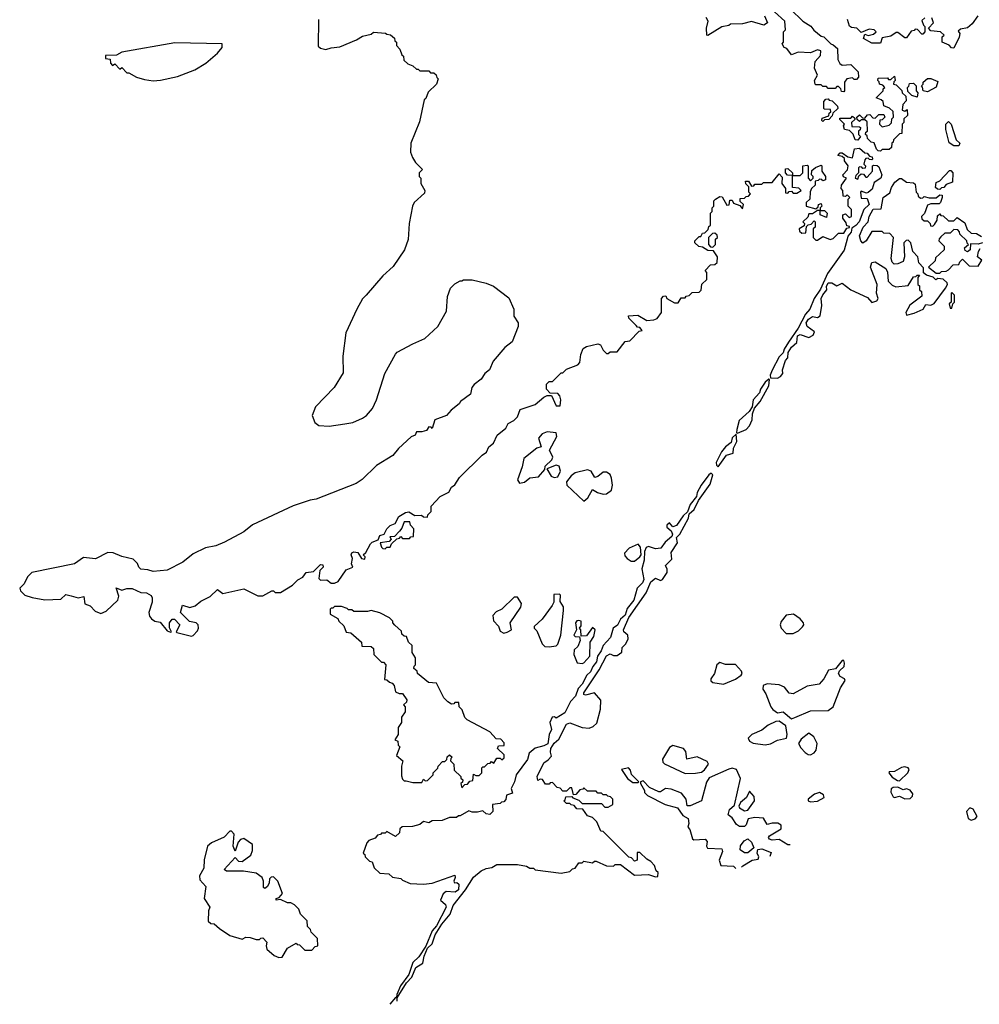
# Model space of a CAD drawing. Extents: x 2293139 to 2515392, y 824115 to 1006937.
# Tile 347 of 417: x 2466130 to 2471632, y 824219 to 829864. Entities that reach past the tile are written whole.
import ezdxf

# ---------------------------------------------------------------- set-up
doc = ezdxf.new("R2010")
doc.units = 0

msp = doc.modelspace()

# ---------------------------------------------------------------- linework, layer by layer
at = {"layer": '0CON10XD'}
for points in [[(2470550, 829925), (2470620, 829855), (2470666.4, 829826.4), (2470683.6, 829803.6), (2470725, 829770), (2470740, 829765), (2470780, 829725), (2470795, 829720), (2470818.3, 829698.3), (2470820, 829635), (2470831.7, 829611.7), (2470845, 829602.5), (2470895, 829607.5), (2470937.5, 829565), (2470940, 829535), (2470928.3, 829521.7), (2470915, 829520), (2470905, 829530), (2470872.5, 829525), (2470860, 829505), (2470860, 829455), (2470855, 829450), (2470841.7, 829451.7), (2470838.3, 829468.3), (2470825, 829480), (2470815, 829480), (2470805, 829470), (2470765, 829470), (2470755, 829480), (2470735, 829480), (2470725, 829490), (2470695, 829490), (2470690, 829495), (2470686.7, 829515), (2470703.8, 829545), (2470688, 829585), (2470691.2, 829625), (2470720.7, 829659.3), (2470722.5, 829685), (2470705, 829691.2), (2470665, 829673.5), (2470593.3, 829676.7), (2470555, 829662.5), (2470528.3, 829698.3), (2470513.6, 829703.6), (2470502.5, 829725), (2470510, 829735), (2470510, 829795), (2470520, 829805), (2470516.7, 829855), (2470458.6, 829908.6)], [(2467842.5, 829865), (2467841.7, 829711.7), (2467855, 829700), (2467885, 829692.5), (2467915, 829702.5), (2467965, 829707.5), (2468061.7, 829748.3), (2468095, 829770), (2468145, 829780), (2468158.3, 829791.7), (2468227, 829787), (2468235, 829780), (2468257, 829777), (2468278.3, 829758.3), (2468281.7, 829741.7), (2468290, 829735), (2468290, 829715), (2468310, 829695), (2468321.7, 829661.7), (2468330, 829655), (2468331.7, 829631.7), (2468355, 829610), (2468385, 829600), (2468405, 829580), (2468415, 829580), (2468425, 829570), (2468475, 829570), (2468485, 829560), (2468505, 829560), (2468518.3, 829548.3), (2468521.7, 829531.7), (2468530, 829525), (2468520, 829495), (2468471.7, 829448.3), (2468458.3, 829411.7), (2468450, 829405), (2468421.7, 829278.3), (2468372.5, 829155), (2468370, 829105), (2468383, 829073), (2468400, 829045), (2468440, 829005), (2468420, 828985), (2468420, 828965), (2468430, 828955), (2468430, 828925), (2468452.5, 828885), (2468451.7, 828868.3), (2468392.5, 828815), (2468382.5, 828795), (2468362.5, 828695), (2468356.4, 828603.6), (2468336.1, 828543.9), (2468271.7, 828448.3), (2468212.5, 828395), (2468116, 828284), (2468096.4, 828263.6), (2468063.3, 828205), (2468000.7, 828069.3), (2467983.3, 827935), (2467985, 827840), (2467932.5, 827755), (2467826.4, 827643.6), (2467807.5, 827595), (2467822.5, 827555), (2467845, 827537.5), (2467905, 827533.8), (2467993.6, 827546.4), (2468040, 827555), (2468095, 827580), (2468117.5, 827595), (2468153.3, 827635), (2468176.2, 827685), (2468224.1, 827835.9), (2468283.9, 827946.1), (2468295, 827957.5), (2468383.9, 828006.1), (2468453.6, 828036.4), (2468527.5, 828105), (2468576.4, 828193.6), (2468583.6, 828276.4), (2468600, 828325), (2468625, 828350), (2468655, 828367.5), (2468665, 828367.5), (2468675, 828372.5), (2468725, 828372.5), (2468805, 828353.3), (2468846.1, 828336.1), (2468935, 828270), (2468962.5, 828205), (2468963.6, 828163.6), (2468987.5, 828125), (2468987.5, 828105), (2468953.6, 828016.4), (2468912.5, 827985), (2468844.2, 827905.8), (2468823.6, 827856.4), (2468797.5, 827835), (2468776.4, 827803.6), (2468735, 827772.5), (2468723.3, 827755), (2468715, 827717.5), (2468657.5, 827675), (2468649.3, 827660.7), (2468604.1, 827625.9), (2468577.5, 827595), (2468510.7, 827569.3), (2468495, 827520), (2468488.3, 827528.3), (2468475, 827530), (2468461.7, 827508.3), (2468435, 827500), (2468405, 827500), (2468398.3, 827481.7), (2468375, 827472.5), (2468302.5, 827405), (2468270, 827365), (2468175, 827307.5), (2468093, 827227), (2468060, 827205), (2467830, 827115), (2467795, 827110), (2467697.5, 827077.5)], [(2470400, 829885), (2470417.5, 829845), (2470397, 829833), (2470325, 829852.5), (2470275, 829840), (2470205, 829837.5), (2470195, 829830), (2470155, 829823.3), (2470075, 829772.5), (2470070, 829775), (2470067.5, 829815), (2470076.7, 829855), (2470066.4, 829876.4)], [(2471320, 829875), (2471301.7, 829858.3), (2471311.7, 829831.7), (2471320, 829825), (2471320, 829795), (2471308.3, 829781.7), (2471301.7, 829781.7), (2471278.3, 829808.3), (2471265, 829810), (2471258.3, 829801.7), (2471241.7, 829798.3), (2471215, 829760), (2471205, 829760), (2471165, 829790), (2471155, 829790), (2471125, 829770), (2471075, 829760), (2471065, 829730), (2471015, 829730), (2470967.5, 829755), (2470975, 829780), (2470995, 829773.3), (2471025, 829780), (2471040, 829795), (2471030, 829805), (2471000.7, 829809.3), (2470955, 829790), (2470930, 829815), (2470898.3, 829818.3), (2470887.5, 829827.5), (2470876.7, 829865)], [(2471624, 829885), (2471590.8, 829839.2), (2471565, 829817.5), (2471525, 829810), (2471511.7, 829798.3), (2471520, 829785), (2471517, 829763), (2471485, 829700), (2471471.7, 829701.7), (2471458.3, 829718.3), (2471420, 829735), (2471420, 829765), (2471430, 829775), (2471410, 829795), (2471355, 829800), (2471340, 829815), (2471370, 829845), (2471360, 829875)], [(2466895, 829514), (2466936.4, 829516.4), (2467035, 829538), (2467135, 829576.2), (2467197.5, 829615), (2467265, 829672.5), (2467290, 829705), (2467290, 829725), (2467019.3, 829730.7), (2466715, 829677.5), (2466685, 829660), (2466621.7, 829658.3), (2466621.7, 829641.7), (2466648.3, 829638.3), (2466650, 829615), (2466661.7, 829601.7), (2466675, 829610), (2466705, 829580), (2466715, 829590), (2466745, 829560), (2466755, 829560), (2466800, 829535), (2466845, 829520), (2466895, 829514)], [(2471065, 829110), (2471051.7, 829111.7), (2471041.7, 829121.7), (2471028.3, 829158.3), (2471011.7, 829161.7), (2470991.7, 829181.7), (2470988.3, 829198.3), (2470980, 829205), (2470981.7, 829218.3), (2470990, 829225), (2470988.3, 829278.3), (2470975, 829290), (2470955, 829290), (2470945, 829280), (2470931.7, 829291.7), (2470930, 829305), (2470945, 829317.5), (2470961.7, 829301.7), (2470975, 829300), (2470991.7, 829318.3), (2471005, 829320), (2471021.7, 829301.7), (2471035, 829300), (2471055, 829320), (2471085, 829320), (2471090, 829305), (2471075, 829290), (2471061.7, 829288.3), (2471060, 829265), (2471075, 829250), (2471115, 829260), (2471128.3, 829271.7), (2471130, 829295), (2471140, 829305), (2471138.3, 829338.3), (2471117, 829357), (2471085, 829370), (2471080, 829395), (2471070, 829405), (2471040, 829415), (2471080, 829455), (2471081.7, 829468.3), (2471090, 829475), (2471078.3, 829488.3), (2471060, 829495), (2471058.3, 829508.3), (2471050, 829515), (2471051.7, 829528.3), (2471105, 829530), (2471111.7, 829521.7), (2471125, 829520), (2471145, 829540), (2471150, 829515), (2471141.7, 829508.3), (2471140, 829495), (2471155, 829490), (2471178.3, 829468.3), (2471188.3, 829458.3), (2471190, 829445), (2471210, 829425), (2471211.7, 829398.3), (2471193, 829377), (2471190, 829345), (2471205, 829340), (2471218.3, 829348.3), (2471220, 829315), (2471200, 829295), (2471200, 829275), (2471190, 829265), (2471188.3, 829211.7), (2471175, 829210), (2471140, 829175), (2471138.3, 829161.7), (2471130, 829155), (2471128.3, 829131.7), (2471115, 829120), (2471075, 829120), (2471065, 829110)], [(2471335, 829450), (2471310, 829455), (2471307, 829477), (2471300, 829485), (2471310, 829495), (2471310, 829505), (2471335, 829527.5), (2471355, 829527.5), (2471395, 829510), (2471385, 829476.7), (2471335, 829450)], [(2471275, 829420), (2471245, 829430), (2471221.7, 829451.7), (2471220, 829475), (2471228.3, 829481.7), (2471231.7, 829498.3), (2471255, 829500), (2471270, 829485), (2471270, 829455), (2471280, 829445), (2471275, 829420)], [(2470735, 829280), (2470730, 829285), (2470731.7, 829298.3), (2470768.3, 829311.7), (2470771.7, 829328.3), (2470780, 829335), (2470778.3, 829348.3), (2470745, 829350), (2470740, 829355), (2470740, 829395), (2470751.7, 829408.3), (2470765, 829410), (2470771.7, 829401.7), (2470788.3, 829398.3), (2470818.3, 829368.3), (2470820, 829355), (2470791.7, 829328.3), (2470788.3, 829311.7), (2470768.3, 829291.7), (2470745, 829290), (2470735, 829280)], [(2470935, 829172.5), (2470920, 829175), (2470908.3, 829208.3), (2470888.3, 829228.3), (2470860, 829235), (2470852.5, 829255), (2470860, 829265), (2470831.7, 829291.7), (2470831.7, 829298.3), (2470895, 829300), (2470905, 829310), (2470918.3, 829298.3), (2470918.3, 829291.7), (2470900, 829275), (2470901.7, 829251.7), (2470945, 829250), (2470950, 829245), (2470948.3, 829231.7), (2470940, 829225), (2470940, 829205), (2470950, 829195), (2470935, 829172.5)], [(2471515, 829140), (2471485, 829140), (2471458.3, 829158.3), (2471440, 829235), (2471440, 829265), (2471455, 829280), (2471470, 829265), (2471500, 829175), (2471520, 829155), (2471515, 829140)], [(2467125, 826332.5), (2467149.6, 826360.4), (2467156, 826375), (2467153.8, 826395), (2467142.5, 826405), (2467104.2, 826414.2), (2467052.5, 826465), (2467063.8, 826506.2), (2467105, 826494.2), (2467136.9, 826503.1), (2467169.3, 826530.7), (2467223, 826557), (2467265, 826597.5), (2467295, 826573.3), (2467415, 826600), (2467495, 826560), (2467525, 826560), (2467575, 826590), (2467585, 826590), (2467595, 826580), (2467625, 826580), (2467695, 826622.5), (2467725, 826652.5), (2467753, 826667), (2467772.5, 826695), (2467815, 826700), (2467855, 826740), (2467868.3, 826738.3), (2467870, 826725), (2467850, 826705), (2467845, 826660), (2467855, 826650), (2467891.7, 826651.7), (2467915, 826632.5), (2467935, 826632.5), (2467956.4, 826643.6), (2468001.2, 826708.8), (2468040, 826725), (2468032.5, 826745), (2468037.5, 826775), (2468030, 826795), (2468035, 826807.5), (2468045, 826813.3), (2468068.8, 826808.8), (2468090, 826775), (2468108.3, 826771.7), (2468110, 826785), (2468100, 826795), (2468115, 826810), (2468141.2, 826858.8), (2468151.2, 826868.8), (2468185, 826882.5), (2468194, 826906), (2468220, 826915), (2468234.5, 826945.5), (2468255, 826964.3), (2468283.3, 826975), (2468304.5, 827015.5), (2468341.5, 827038.5), (2468362, 827042), (2468395, 827021.2), (2468433, 827023), (2468445, 827013.3), (2468468.3, 827011.7), (2468470, 827025), (2468490, 827045), (2468490, 827075), (2468540.7, 827129.3), (2468590, 827155), (2468605.9, 827184.1), (2468625, 827196.7), (2468651.3, 827238.7), (2468782.3, 827367.7), (2468805.9, 827384.1), (2468820, 827415), (2468846.7, 827435), (2468868.3, 827481.7), (2468917.7, 827522.3), (2468930.7, 827549.3), (2468962.5, 827565), (2468985, 827587.5), (2469000.4, 827629.6), (2469085, 827657.5), (2469135, 827700), (2469155, 827710), (2469178.3, 827708.3), (2469205, 827650), (2469229.3, 827650.7), (2469232.5, 827685), (2469227, 827707), (2469215, 827720), (2469171.7, 827721.7), (2469150, 827745), (2469150, 827775), (2469165, 827790), (2469185, 827790), (2469235, 827840), (2469245, 827840), (2469265, 827860), (2469330, 827885), (2469341.7, 827898.3), (2469347.5, 827945), (2469360.4, 827979.6), (2469379.6, 827990.4), (2469445, 828006.2), (2469459.3, 827999.3), (2469475, 827970), (2469495, 827950), (2469505, 827950), (2469515, 827960), (2469555, 827960), (2469601.7, 828018.3), (2469628.3, 828021.7), (2469681.7, 828078.3), (2469698.3, 828081.7), (2469685, 828100), (2469671.7, 828101.7), (2469665, 828110), (2469621.7, 828151.7), (2469620, 828165), (2469675, 828170), (2469725, 828140), (2469765, 828142.5), (2469785, 828150), (2469810, 828185), (2469810, 828265), (2469821.7, 828278.3), (2469835, 828280), (2469840, 828265), (2469885, 828240), (2469905, 828240), (2469921.7, 828268.3), (2469945, 828270), (2469951.7, 828278.3), (2469968.3, 828281.7), (2469985, 828300), (2470025, 828302.5), (2470037, 828313), (2470041.7, 828348.3), (2470070, 828375), (2470070, 828415), (2470060, 828425), (2470091.7, 828458.3), (2470115, 828460), (2470128.3, 828471.7), (2470130, 828505), (2470108.3, 828538.3), (2470075, 828540), (2470045, 828560), (2470023, 828563), (2470000, 828585), (2470000, 828595), (2470025, 828620), (2470035, 828620), (2470045, 828640), (2470058.3, 828641.7), (2470078.3, 828661.7), (2470081.7, 828678.3), (2470090, 828685), (2470090, 828755), (2470100, 828765), (2470100, 828785), (2470110, 828795), (2470110, 828825), (2470120, 828835), (2470145, 828850), (2470158.3, 828848.3), (2470185, 828800), (2470198.3, 828801.7), (2470201.7, 828828.3), (2470215, 828830), (2470221.7, 828811.7), (2470258.3, 828798.3), (2470275, 828780), (2470280, 828805), (2470261.7, 828821.7), (2470261.7, 828838.3), (2470285, 828840), (2470295, 828850), (2470308.3, 828851.7), (2470320, 828865), (2470310, 828875), (2470310, 828905), (2470293, 828923), (2470291.7, 828938.3), (2470308.3, 828938.3), (2470325, 828910), (2470338.3, 828911.7), (2470345, 828920), (2470385, 828920), (2470395, 828930), (2470445, 828930), (2470485, 828980), (2470501.7, 828961.7), (2470500, 828925), (2470520, 828895), (2470521.7, 828871.7), (2470535, 828870), (2470541.7, 828878.3), (2470555, 828880), (2470565, 828870), (2470585, 828870), (2470610, 828885), (2470597, 828897), (2470561.7, 828901.7), (2470560, 828970), (2470531.7, 828971.7), (2470520, 828985), (2470521.7, 829008.3), (2470535, 829010), (2470560, 828985), (2470560, 828970), (2470605, 828970), (2470620, 828985), (2470620, 829025), (2470645, 829030), (2470650, 829025), (2470650, 828955), (2470665, 828940), (2470680, 828955), (2470680, 828965), (2470670, 828975), (2470671.7, 828998.3), (2470693, 829017), (2470725, 829030), (2470730, 829025), (2470730, 828995), (2470750, 828965), (2470750, 828945), (2470735, 828940), (2470728.3, 828948.3), (2470715, 828950), (2470708.3, 828941.7), (2470691.7, 828938.3), (2470690, 828915), (2470670, 828895), (2470663, 828877), (2470660, 828835), (2470640, 828815), (2470640, 828795), (2470695, 828780), (2470708.3, 828791.7), (2470710, 828805), (2470725, 828810), (2470730, 828795), (2470720, 828785), (2470720, 828770), (2470745, 828770), (2470750, 828765), (2470760, 828755), (2470755, 828730), (2470720, 828745), (2470720, 828770), (2470705, 828770), (2470675, 828750), (2470655, 828750), (2470648.3, 828731.7), (2470620, 828705), (2470630, 828695), (2470628.3, 828681.7), (2470600, 828665), (2470601.7, 828651.7), (2470615, 828640), (2470638.3, 828641.7), (2470641.7, 828678.3), (2470651.7, 828688.3), (2470668.3, 828691.7), (2470685, 828710), (2470690, 828705), (2470690, 828675), (2470680, 828665), (2470680, 828615), (2470695, 828600), (2470705, 828600), (2470735, 828620), (2470777, 828603), (2470795, 828610), (2470825, 828640), (2470855, 828640), (2470871.7, 828668.3), (2470888.3, 828671.7), (2470888.3, 828678.3), (2470871.7, 828681.7), (2470868.3, 828698.3), (2470850, 828725), (2470850, 828745), (2470865, 828750), (2470885, 828730), (2470900, 828735), (2470900, 828775), (2470880, 828795), (2470880, 828835), (2470890, 828845), (2470875, 828860), (2470865, 828850), (2470851.7, 828851.7), (2470850, 828885), (2470840, 828895), (2470842.5, 828915), (2470870, 828955), (2470853.6, 828963.6), (2470850, 828975), (2470877, 829003), (2470880, 829025), (2470860, 829055), (2470858.3, 829068.3), (2470845, 829080), (2470820, 829085), (2470835, 829100), (2470845, 829100), (2470878.3, 829078.3), (2470905, 829072.5), (2470917, 829123), (2470945, 829127.5), (2470975, 829100), (2470988.3, 829098.3), (2471001.7, 829081.7), (2471018.3, 829078.3), (2471020, 829065), (2471015, 829060), (2471001.7, 829061.7), (2470995, 829070), (2470981.7, 829068.3), (2470975, 829060), (2470970, 829035), (2470980, 829025), (2470978.3, 829011.7), (2470965, 829010), (2470958.3, 829018.3), (2470945, 829020), (2470940, 829015), (2470940, 828985), (2470925, 828970), (2470920, 828955), (2470935, 828950), (2470941.7, 828968.3), (2470955, 828980), (2470968.3, 828978.3), (2470981.7, 828961.7), (2470988.3, 828961.7), (2471020, 828995), (2471020, 829025), (2471025, 829030), (2471047, 829027), (2471055, 829020), (2471073.3, 828975), (2471066.7, 828955), (2471030, 828930), (2471017.5, 828892.5), (2470995, 828872.5), (2470985, 828870), (2470955, 828880), (2470950, 828875), (2470955, 828840), (2470989.3, 828839.3), (2471000.8, 828805), (2470970, 828775), (2470943.8, 828705), (2470925, 828683.3), (2470901.7, 828668.3), (2470897.5, 828645), (2470877.5, 828622.5), (2470873.8, 828606.2), (2470857, 828543), (2470761.3, 828408.7), (2470721.4, 828318.6), (2470685, 828266.2), (2470660, 828205), (2470635, 828176), (2470592.9, 828095), (2470537.5, 828015), (2470513.1, 827975), (2470506.9, 827953.1), (2470485, 827930), (2470443.5, 827855), (2470433.8, 827825), (2470435, 827810), (2470475, 827807.8), (2470492.4, 827817.6), (2470506, 827835), (2470504.3, 827855.7), (2470520.3, 827909.7), (2470533.9, 827926.1), (2470535.7, 827955), (2470554.3, 827985.7), (2470585, 828013.3), (2470589.6, 828050.4), (2470605, 828058.1), (2470655, 828041.9), (2470680, 828055), (2470686.2, 828075), (2470644.6, 828104.6), (2470640, 828125), (2470653, 828147), (2470675, 828162.5), (2470705, 828156.2), (2470718.8, 828165), (2470729.2, 828225), (2470725.5, 828265), (2470734.5, 828285.5), (2470758, 828315), (2470755.7, 828335), (2470765.7, 828354.3), (2470785.8, 828355.8), (2470815, 828337.5), (2470845, 828353.3), (2470895, 828314.2), (2470990.4, 828270.4), (2471015, 828242.5), (2471045, 828252.5), (2471052.5, 828265), (2471043.3, 828295), (2471046.1, 828346.1), (2471008.8, 828445), (2471015, 828472.5), (2471035, 828476.2), (2471096.4, 828436.4), (2471106.4, 828416.4), (2471110, 828365), (2471131.7, 828341.7), (2471153, 828333), (2471225, 828340), (2471255, 828390), (2471268.3, 828391.7), (2471275, 828400), (2471288.3, 828398.3), (2471280, 828385), (2471280, 828345), (2471288.3, 828338.3), (2471290, 828315), (2471300, 828305), (2471301.7, 828278.3), (2471232.9, 828227.1), (2471210, 828185), (2471215, 828170), (2471258.8, 828181.2), (2471310, 828205), (2471325, 828230), (2471355, 828227.5), (2471373, 828237), (2471437.5, 828325), (2471450, 828345), (2471447.5, 828355), (2471425, 828376.7), (2471395, 828380), (2471383, 828373), (2471368.3, 828388.3), (2471328.3, 828398.3), (2471311.7, 828411.7), (2471311.7, 828441.7), (2471285, 828470), (2471280, 828505), (2471250, 828535), (2471240, 828585), (2471225, 828600), (2471211.7, 828598.3), (2471200, 828585), (2471203.8, 828505), (2471195, 828477.5), (2471165, 828463.3), (2471143, 828463)], [(2471405, 828890), (2471391.7, 828891.7), (2471381.7, 828901.7), (2471385, 828930), (2471405, 828940), (2471461.7, 828998.3), (2471468.3, 828998.3), (2471480, 828985), (2471478.3, 828931.7), (2471441.7, 828918.3), (2471428.3, 828901.7), (2471415, 828900), (2471405, 828890)], [(2471143, 828463), (2471133, 828473), (2471127.5, 828495), (2471140, 828615), (2471118.3, 828638.3), (2471085, 828640), (2471075, 828650), (2471015, 828650), (2470983.3, 828595), (2470965, 828583.3), (2470952.9, 828595), (2470945.8, 828625), (2470966, 828675), (2470994, 828705), (2471000, 828735), (2471023.4, 828776.6), (2471070, 828780), (2471080, 828845), (2471119.2, 828870.8), (2471128.3, 828901.7), (2471148.3, 828931.7), (2471175, 828952.5), (2471185, 828952.5), (2471215, 828932.5), (2471255, 828927.5), (2471265, 828920), (2471270, 828875), (2471280, 828865), (2471281.7, 828851.7), (2471295, 828840), (2471308.3, 828841.7), (2471315, 828850), (2471345, 828842.5), (2471385, 828842.5), (2471405, 828860), (2471418.3, 828858.3), (2471420, 828845), (2471410, 828815), (2471401.7, 828808.3), (2471355, 828807.5), (2471335, 828800), (2471318.3, 828751.7), (2471300, 828735), (2471301.7, 828721.7), (2471315, 828710), (2471335, 828710), (2471350, 828695), (2471351.7, 828681.7), (2471365, 828680), (2471375, 828690), (2471390, 828715), (2471391.7, 828738.3), (2471405, 828750), (2471411.7, 828741.7), (2471425, 828740), (2471455, 828710), (2471485, 828710), (2471505, 828730), (2471548.3, 828698.3), (2471561.7, 828661.7), (2471585, 828640), (2471615, 828637.5), (2471645, 828620)], [(2470105, 828560), (2470120, 828575), (2470120, 828605), (2470130, 828615), (2470128.3, 828628.3), (2470115, 828640), (2470101.7, 828638.3), (2470080, 828615), (2470080, 828575), (2470091.7, 828561.7), (2470105, 828560)], [(2471650, 828585), (2471625, 828577.5), (2471581.7, 828578.3), (2471580, 828545), (2471565, 828532.5), (2471550.7, 828540.7), (2471547.5, 828555), (2471570, 828575), (2471561.7, 828581.7), (2471560, 828595), (2471520, 828635), (2471518.3, 828648.3), (2471508.3, 828658.3), (2471485, 828660), (2471465, 828640), (2471435, 828640), (2471411.7, 828618.3), (2471401.7, 828608.3), (2471400, 828595), (2471430, 828565), (2471430, 828545), (2471381.7, 828498.3), (2471378.3, 828481.7), (2471340, 828445), (2471385, 828410), (2471405, 828410), (2471415, 828420), (2471441.7, 828421.7), (2471455, 828430), (2471481.7, 828458.3), (2471515, 828460), (2471520, 828475), (2471535, 828490), (2471573, 828453), (2471625, 828450), (2471646.7, 828485), (2471622.5, 828505), (2471626.7, 828535), (2471637.5, 828552.5)], [(2471475, 828210), (2471480, 828235), (2471490, 828245), (2471490, 828285), (2471475, 828300), (2471470, 828295), (2471470, 828245), (2471460, 828235), (2471465, 828210), (2471475, 828210)], [(2470245, 827492.5), (2470295.7, 827514.3), (2470313.8, 827535), (2470330.4, 827569.6), (2470332, 827605), (2470343.9, 827636.1), (2470375.7, 827675), (2470425.9, 827764.1), (2470430, 827800), (2470425, 827802.5), (2470404.2, 827785), (2470378, 827745), (2470372, 827725), (2470335.8, 827685), (2470328.8, 827645), (2470313.2, 827616.8), (2470255.8, 827565), (2470241.4, 827515), (2470240, 827495), (2470245, 827492.5)], [(2468995, 827207.5), (2469025, 827212.5), (2469055, 827237.5), (2469105, 827242.5), (2469140, 827285), (2469142.5, 827305), (2469180.4, 827339.6), (2469186.4, 827356.4), (2469167.5, 827395), (2469208.8, 827475), (2469205.9, 827495.9), (2469155, 827500), (2469125, 827488.8), (2469104.1, 827464.1), (2469120, 827415), (2469095, 827406.7), (2469021.3, 827348.7), (2469010.4, 827299.6), (2468983.3, 827225), (2468995, 827207.5)], [(2470135, 827300), (2470182.8, 827367.2), (2470220.7, 827379.3), (2470223.6, 827406.4), (2470242.5, 827445), (2470238.3, 827488.3), (2470215, 827466.7), (2470209.6, 827440.4), (2470176.2, 827415), (2470153.1, 827386.9), (2470122.5, 827325), (2470125, 827310), (2470135, 827300)], [(2469195, 827240), (2469215, 827242.5), (2469230, 827275), (2469223.3, 827303.3), (2469205, 827310), (2469151.7, 827288.3), (2469176.4, 827246.4), (2469195, 827240)], [(2469365, 827103.8), (2469386.8, 827123.2), (2469415, 827170), (2469442.7, 827152.7), (2469475, 827143.8), (2469493.9, 827146.1), (2469523.8, 827166.2), (2469528, 827195), (2469524, 827235), (2469515, 827256.7), (2469495, 827270), (2469475, 827270), (2469445, 827244.2), (2469428.3, 827238.3), (2469405.7, 827275.7), (2469385, 827282.5), (2469315, 827266), (2469291.7, 827248.3), (2469266.1, 827213.9), (2469266.2, 827195), (2469365, 827103.8)], [(2468295, 824256.7), (2468348.6, 824341.4), (2468378.2, 824375), (2468400.8, 824429.2), (2468440.9, 824455), (2468448.5, 824495), (2468468.7, 824541.3), (2468494.5, 824565), (2468512.1, 824617.9), (2468551.2, 824678.8), (2468598.5, 824735), (2468614.5, 824785.5), (2468685.3, 824874.7), (2468732.1, 824947.9), (2468776.4, 824983.6), (2468805, 824997.5), (2468837, 825003), (2468865, 825020), (2468985, 825020), (2469035, 825010), (2469055, 825000), (2469075, 825000), (2469085, 824990), (2469235, 824970), (2469285, 824980), (2469300, 824995), (2469315, 825000), (2469335, 825030), (2469355, 825030), (2469365, 825040), (2469415, 825030), (2469425, 825040), (2469435, 825040), (2469495, 825012.5), (2469535, 825010), (2469545, 825020), (2469575, 825020), (2469655, 824960), (2469735, 824962.5), (2469775, 824950), (2469788.3, 824951.7), (2469790, 824975), (2469780, 824985), (2469770, 825015), (2469748.3, 825038.3), (2469725, 825050), (2469685, 825090), (2469670, 825090), (2469670, 825045), (2469655, 825040), (2469638.3, 825058.3), (2469621.7, 825061.7), (2469490, 825195), (2469475, 825210), (2469461.7, 825211.7), (2469440, 825265), (2469415, 825290), (2469385, 825300), (2469358.3, 825338.3), (2469325, 825340), (2469308.3, 825358.3), (2469291.7, 825361.7), (2469285, 825370), (2469265, 825370), (2469250, 825385), (2469258.3, 825391.7), (2469261.7, 825408.3), (2469295, 825410), (2469301.7, 825401.7), (2469335, 825390), (2469355, 825370), (2469465, 825370), (2469485, 825350), (2469505, 825350), (2469530, 825365), (2469530, 825395), (2469518.3, 825408.3), (2469501.7, 825411.7), (2469495, 825420), (2469475, 825420), (2469465, 825430), (2469445, 825430), (2469435, 825440), (2469385, 825440), (2469365, 825460), (2469358.3, 825451.7), (2469341.7, 825448.3), (2469318.3, 825421.7), (2469305, 825420), (2469295, 825460), (2469285, 825460), (2469265, 825440), (2469245, 825440), (2469228.3, 825458.3), (2469211.7, 825461.7), (2469185, 825490), (2469171.7, 825488.3), (2469165, 825480), (2469145, 825480), (2469128.3, 825508.3), (2469115, 825510), (2469101.7, 825501.7), (2469097.5, 825525), (2469135, 825603.3), (2469160, 825620), (2469178.3, 825641.7), (2469172.5, 825665), (2469176, 825685), (2469194.5, 825715.5), (2469221.7, 825738.3), (2469264.6, 825825.4), (2469285, 825832.9), (2469355, 825805.7), (2469395, 825801.9), (2469418.7, 825811.3), (2469438.8, 825831.2), (2469460, 825910), (2469462.2, 825962.2), (2469425, 826004.2), (2469375, 825991.2), (2469364.4, 825995), (2469364.4, 826005), (2469452.7, 826137.3), (2469495, 826215.8), (2469515, 826227.5), (2469535, 826218.8), (2469555, 826218.8), (2469582.3, 826237.7), (2469584, 826265), (2469604.6, 826285.4), (2469618.9, 826315), (2469616.7, 826335), (2469594.3, 826355), (2469591.9, 826365), (2469622.9, 826437.1), (2469721.4, 826578.6), (2469748.9, 826641.1), (2469775, 826661.2), (2469805, 826648.8), (2469815, 826653.8), (2469842, 826695), (2469842.7, 826712.7), (2469832, 826735), (2469869.6, 826770.4), (2469865, 826810), (2469900.8, 826865), (2469896.7, 826895), (2469915, 826913.8), (2469964.2, 827005), (2469969.3, 827030.7), (2469998, 827055), (2470022.9, 827107.1), (2470089.4, 827200.6), (2470103.3, 827255), (2470095, 827263.3), (2470080.8, 827255), (2470038, 827195), (2470015, 827152.5), (2470010, 827130), (2469975, 827083.8), (2469958.3, 827041.7), (2469935, 827019.2), (2469896.4, 826963.6), (2469875, 826956.7), (2469855, 826980), (2469840, 826965), (2469840, 826955), (2469865, 826932.5), (2469873.8, 826915), (2469869.7, 826900.3), (2469831.2, 826868.8), (2469805.3, 826834.7), (2469775, 826830), (2469735, 826843.3), (2469721.7, 826838.3), (2469712.5, 826815), (2469711.2, 826765), (2469698, 826715), (2469709.2, 826655), (2469700, 826635), (2469671.1, 826605), (2469651.4, 826535), (2469612.1, 826487.9), (2469600.6, 826449.4), (2469574, 826426), (2469557.1, 826392.9), (2469533.1, 826375), (2469517.8, 826322.2), (2469474.5, 826275.5), (2469463.3, 826245), (2469443.1, 826215), (2469437.1, 826182.9), (2469415.7, 826155), (2469403.3, 826125), (2469381.1, 826105), (2469355.5, 826055), (2469331.3, 826028.7), (2469317.1, 825985), (2469287.8, 825955), (2469255, 825890.8), (2469205, 825860), (2469196.4, 825866.4), (2469182.5, 825865), (2469170, 825835), (2469178.6, 825795), (2469165.5, 825765), (2469157.5, 825712.5), (2469135, 825700), (2469085, 825687.5), (2469051.7, 825658.3), (2469041.7, 825621.7), (2468976, 825535), (2468967.5, 825495), (2468947, 825457), (2468955, 825430), (2468921.7, 825418.3), (2468917, 825393), (2468905, 825380), (2468891.7, 825378.3), (2468885, 825370), (2468840, 825365), (2468842.5, 825325), (2468825, 825307.5), (2468805, 825310), (2468785, 825327.5), (2468755, 825320), (2468725, 825320), (2468705, 825327.5), (2468655, 825300), (2468645, 825300), (2468635, 825290), (2468595, 825290), (2468551.7, 825271.7), (2468495, 825270), (2468475, 825260), (2468445, 825267.5), (2468425, 825250), (2468381.7, 825238.3), (2468323, 825237), (2468310, 825225), (2468308.3, 825201.7), (2468285, 825180), (2468235, 825210), (2468225, 825200), (2468205, 825200), (2468198.3, 825191.7), (2468181.7, 825188.3), (2468168.3, 825171.7), (2468131.7, 825158.3), (2468120, 825145), (2468100, 825085), (2468108.3, 825078.3), (2468110, 825065), (2468135, 825040), (2468150, 825035), (2468161.7, 825001.7), (2468195, 824970), (2468247, 824967), (2468268.3, 824948.3), (2468315, 824940), (2468325, 824930), (2468368.3, 824911.7), (2468445, 824907.5), (2468495, 824912.5), (2468625, 824960), (2468627.5, 824945), (2468620, 824925), (2468622.5, 824915), (2468637, 824917), (2468647.7, 824907.7), (2468645.8, 824875), (2468627.5, 824862.5), (2468575, 824865.6), (2468557.8, 824852.2), (2468542.9, 824815), (2468571.9, 824791.9), (2468574.5, 824775), (2468520.6, 824669.4), (2468495, 824640), (2468457.9, 824552.1), (2468418.8, 824491.2), (2468385, 824458.6), (2468360.9, 824389.1), (2468314, 824325), (2468292.3, 824275), (2468290, 824260), (2468295, 824256.7)], [(2467697.5, 827077.5), (2467465, 826967.5), (2467415, 826927.5), (2467305, 826867.5), (2467255, 826847.5), (2467195, 826836.7), (2467125, 826801.2), (2467065, 826753.8), (2466975, 826707.5), (2466895, 826700), (2466865, 826710), (2466825, 826713.3), (2466813.3, 826725), (2466806.1, 826746.1), (2466780.7, 826770.7), (2466715, 826786.7), (2466665, 826806.7), (2466635, 826810), (2466565, 826773.3), (2466495, 826780), (2466445, 826743.3), (2466200, 826695), (2466175, 826670), (2466155, 826630), (2466130, 826605), (2466135, 826590), (2466160, 826565), (2466200.7, 826550.7), (2466275, 826537.5), (2466365, 826542.5), (2466395, 826567.5), (2466425, 826560), (2466465, 826548.8), (2466497, 826557), (2466504.3, 826514.3), (2466533.6, 826503.6), (2466562.7, 826472.7), (2466595, 826460), (2466626.7, 826473.3), (2466693.3, 826535), (2466698.3, 826558.3), (2466683, 826607), (2466715, 826593.3), (2466745, 826602.5), (2466775, 826602.5), (2466825, 826580), (2466857, 826577), (2466883, 826563), (2466889.3, 826549.3), (2466890, 826525), (2466870.8, 826465), (2466874.3, 826444.3), (2466885, 826428.8), (2466905, 826416), (2466935, 826408.8), (2466975, 826360), (2466995, 826352.5), (2467000, 826355), (2466988, 826378), (2466989.2, 826405), (2467005, 826426.2), (2467017.7, 826427.7), (2467048, 826395), (2467027.5, 826355), (2467030.7, 826350.7), (2467115, 826330), (2467125, 826332.5)], [(2468225, 826830), (2468235, 826840), (2468255, 826840), (2468261.7, 826858.3), (2468291.7, 826888.3), (2468308.3, 826891.7), (2468315, 826900), (2468325, 826890), (2468365, 826890), (2468371.7, 826898.3), (2468388.3, 826901.7), (2468390, 826945), (2468370, 826965), (2468367.5, 826985), (2468334.5, 826985.5), (2468321.7, 826948.3), (2468308.3, 826931.7), (2468278.3, 826901.7), (2468251.7, 826898.3), (2468260, 826885), (2468248.3, 826871.7), (2468197.5, 826865), (2468205, 826840), (2468211.7, 826831.7), (2468225, 826830)], [(2469655, 826760), (2469686.4, 826783.6), (2469692.5, 826795), (2469689.3, 826839.3), (2469676.4, 826856.4), (2469625, 826834), (2469598, 826805), (2469600, 826790), (2469612.5, 826775), (2469635, 826760), (2469655, 826760)], [(2468905, 826347.5), (2468925, 826352.5), (2468950, 826365), (2468942.5, 826405), (2469003.8, 826495), (2469006.4, 826516.4), (2468985, 826552.5), (2468965, 826552.5), (2468895, 826483.3), (2468861.7, 826468.3), (2468843, 826447), (2468846.4, 826416.4), (2468875, 826387.5), (2468885, 826357.5), (2468905, 826347.5)], [(2469165, 826267.5), (2469205, 826273.3), (2469215.9, 826284.1), (2469233.3, 826335), (2469247, 826477), (2469247, 826497), (2469228.3, 826528.3), (2469230, 826565), (2469225, 826570), (2469191.7, 826568.3), (2469192.5, 826525), (2469183.3, 826505), (2469125, 826427.5), (2469080, 826385), (2469080, 826375), (2469095, 826360), (2469126.4, 826286.4), (2469140.7, 826270.7), (2469165, 826267.5)], [(2468665, 825460), (2468681.7, 825478.3), (2468698.3, 825481.7), (2468711.7, 825498.3), (2468728.3, 825501.7), (2468731.7, 825538.3), (2468745, 825530), (2468765, 825530), (2468780, 825545), (2468780, 825575), (2468785, 825580), (2468795, 825580), (2468815, 825600), (2468828.3, 825601.7), (2468835, 825610), (2468848.3, 825601.7), (2468865, 825630), (2468885, 825630), (2468895, 825620), (2468908.3, 825631.7), (2468908.3, 825648.3), (2468870, 825685), (2468875, 825700), (2468908.3, 825701.7), (2468908.3, 825718.3), (2468888.3, 825738.3), (2468861.7, 825741.7), (2468825, 825780), (2468695, 825850), (2468683, 825863), (2468667, 825907), (2468650, 825925), (2468648.3, 825948.3), (2468625, 825950), (2468618.3, 825941.7), (2468605, 825940), (2468585, 825952.5), (2468562.5, 825975), (2468519.3, 826059.3), (2468473.9, 826063.9), (2468410, 826115), (2468408.3, 826128.3), (2468390, 826145), (2468391.7, 826158.3), (2468400, 826165), (2468400, 826205), (2468380, 826235), (2468380, 826275), (2468360, 826295), (2468348.3, 826328.3), (2468335, 826330), (2468321.7, 826341.7), (2468318.3, 826358.3), (2468281.7, 826391.7), (2468270, 826405), (2468270, 826415), (2468250, 826435), (2468195, 826462.5), (2468145, 826477.5), (2468125, 826470), (2468045, 826470), (2468035, 826480), (2468015, 826480), (2468008.3, 826488.3), (2467975, 826500), (2467935, 826500), (2467925, 826490), (2467915, 826490), (2467910, 826485), (2467910, 826455), (2467955, 826430), (2467960, 826415), (2467988.3, 826388.3), (2468001.7, 826351.7), (2468028.3, 826348.3), (2468090, 826295), (2468091.7, 826271.7), (2468145, 826270), (2468158.3, 826258.3), (2468160, 826225), (2468205, 826180), (2468215, 826180), (2468230, 826165), (2468221.7, 826081.7), (2468235, 826080), (2468250, 826065), (2468265, 826060), (2468277, 826047), (2468285, 826010), (2468305, 826000), (2468325, 826000), (2468350, 825965), (2468348.3, 825951.7), (2468330, 825935), (2468340, 825925), (2468340, 825895), (2468320, 825865), (2468320, 825835), (2468300, 825805), (2468300, 825765), (2468280, 825735), (2468298.3, 825728.3), (2468300, 825705), (2468310, 825695), (2468290, 825645), (2468327.5, 825615), (2468320, 825585), (2468318.3, 825528.3), (2468325, 825510), (2468335, 825500), (2468345, 825500), (2468385, 825490), (2468435, 825490), (2468445, 825510), (2468455, 825500), (2468468.3, 825501.7), (2468500, 825535), (2468500, 825545), (2468528.3, 825571.7), (2468530, 825585), (2468555, 825610), (2468568.3, 825611.7), (2468578.3, 825621.7), (2468581.7, 825638.3), (2468595, 825650), (2468610, 825635), (2468601.7, 825628.3), (2468600, 825615), (2468620, 825595), (2468621.7, 825561.7), (2468660, 825525), (2468660, 825515), (2468670, 825505), (2468668.3, 825491.7), (2468660, 825485), (2468665, 825460)], [(2469355, 826173.3), (2469365, 826176.7), (2469398, 826215), (2469400, 826295), (2469421.7, 826328.3), (2469430, 826365), (2469415, 826380), (2469379.3, 826330.7), (2469350, 826330), (2469347.5, 826365), (2469340, 826375), (2469348.3, 826388.3), (2469350, 826415), (2469335, 826420), (2469323.6, 826416.4), (2469317.5, 826405), (2469322.5, 826365), (2469307.5, 826335), (2469315, 826327.5), (2469340, 826325), (2469343.8, 826305), (2469330.7, 826269.3), (2469308.3, 826251.7), (2469307.5, 826225), (2469327, 826177), (2469355, 826173.3)], [(2470565, 826343.8), (2470595, 826360), (2470617.7, 826382.3), (2470625.8, 826394.2), (2470624, 826405), (2470605, 826429.2), (2470566, 826456), (2470525, 826450), (2470495.6, 826414.4), (2470490.8, 826395), (2470495.6, 826375.6), (2470525, 826344), (2470565, 826343.8)], [(2470165, 826054), (2470235, 826082.5), (2470266.7, 826105), (2470272.5, 826115), (2470268.3, 826128.3), (2470235, 826167.5), (2470177, 826167), (2470145, 826177.5), (2470127.5, 826165), (2470113.8, 826115), (2470092.5, 826085), (2470093, 826073), (2470103.3, 826063.3), (2470165, 826054)], [(2470555, 825856.2), (2470575, 825863.8), (2470665, 825900.8), (2470765, 825904), (2470793.8, 825925), (2470837, 826033), (2470863.3, 826075), (2470860, 826085), (2470835, 826098.8), (2470823.9, 826116.1), (2470830, 826130), (2470856.7, 826155), (2470860, 826175), (2470855, 826190), (2470845, 826190), (2470807.7, 826142.3), (2470767.5, 826135), (2470740.8, 826085), (2470713.8, 826055), (2470645, 826042.5), (2470565, 825998), (2470541.9, 826001.9), (2470515, 826036.7), (2470485, 826050), (2470415, 826056.7), (2470393.6, 826046.4), (2470390, 826025), (2470408.3, 825998.3), (2470436.2, 825925), (2470448.3, 825908.3), (2470475, 825890), (2470507.5, 825895), (2470555, 825856.2)], [(2470405, 825706), (2470435, 825712), (2470475, 825733.8), (2470526.7, 825745), (2470530, 825765), (2470523.3, 825815), (2470485, 825842.5), (2470465, 825840), (2470421.7, 825818.3), (2470385, 825791.4), (2470327.5, 825765), (2470307.5, 825745), (2470315, 825727.5), (2470335, 825716.2), (2470405, 825706)], [(2470665, 825650), (2470685, 825660), (2470696.7, 825675), (2470702, 825715), (2470682.4, 825752.4), (2470655, 825774.2), (2470610.4, 825739.6), (2470596, 825715), (2470608.3, 825688.3), (2470633, 825663), (2470650.4, 825650.4), (2470665, 825650)], [(2469945, 825542), (2470005, 825544.2), (2470039.4, 825550.6), (2470057, 825563), (2470078.8, 825595), (2470071.2, 825611.2), (2470015, 825637.5), (2469955, 825623.3), (2469948.8, 825668.8), (2469935.7, 825685.7), (2469875, 825702), (2469855, 825691.2), (2469816, 825625), (2469818, 825608), (2469827.3, 825597.3), (2469945, 825542)], [(2469675, 825490), (2469680, 825495), (2469637, 825537), (2469631.7, 825561.7), (2469620, 825575), (2469580, 825565), (2469615, 825512.5), (2469645, 825490), (2469675, 825490)], [(2470546.9, 825133.9), (2470535, 825133.3), (2470485, 825163.8), (2470445, 825160), (2470430, 825165), (2470422.5, 825175), (2470430, 825185), (2470496.1, 825223.9), (2470496.1, 825246.1), (2470477, 825257), (2470445, 825257.5), (2470415, 825250), (2470395, 825286.2), (2470345, 825290), (2470307.5, 825282.5), (2470295, 825247.5), (2470285, 825238.8), (2470257.7, 825237.7), (2470240, 825250), (2470215, 825287.5), (2470192.5, 825305), (2470200, 825335), (2470228.8, 825361.2), (2470263.6, 825513.6), (2470240, 825565), (2470215, 825572), (2470195, 825566), (2470082.7, 825517.3), (2470067.7, 825492.3), (2470040, 825385), (2469975, 825356.2), (2469956.7, 825356.7), (2469951.2, 825395), (2469925, 825430), (2469865, 825452.5), (2469833.6, 825456.4), (2469805, 825437.5), (2469795, 825437.5), (2469741.2, 825461.2), (2469705, 825500), (2469690, 825495), (2469690, 825485), (2469712.5, 825445), (2469713, 825433), (2469730, 825415), (2469830, 825365), (2469902.5, 825345), (2469932, 825302), (2469963.3, 825285), (2469967.5, 825255), (2469960, 825235), (2469971.7, 825221.7), (2469987, 825167), (2469995, 825162.5), (2470060, 825165), (2470071.7, 825151.7), (2470067.5, 825125), (2470073.6, 825113.6), (2470155, 825110), (2470160, 825095), (2470140, 825045), (2470150, 825015), (2470221.7, 825011.7), (2470236.2, 824998.2)], [(2471175, 825500.8), (2471221.4, 825545), (2471230, 825565), (2471224.2, 825574.2), (2471205, 825580), (2471185, 825577.1), (2471145, 825554.4), (2471115, 825552.5), (2471112.9, 825545), (2471131.8, 825521.8), (2471162.1, 825502.1), (2471175, 825500.8)], [(2471205, 825396.7), (2471235, 825399.1), (2471248.6, 825411.4), (2471250.5, 825425), (2471236.5, 825446.5), (2471215, 825453.3), (2471195, 825449.2), (2471165, 825464.5), (2471137.6, 825462.4), (2471126.5, 825453.5), (2471124.3, 825435), (2471137.8, 825407.8), (2471145, 825404.3), (2471175, 825412.9), (2471205, 825396.7)], [(2470285, 825327.5), (2470305, 825332.5), (2470344, 825385), (2470340.7, 825410.7), (2470315, 825440), (2470297.5, 825405), (2470263.3, 825375), (2470252.5, 825355), (2470257.5, 825345), (2470285, 825327.5)], [(2470665, 825378.8), (2470705, 825383.1), (2470743.3, 825405), (2470739.6, 825419.6), (2470715, 825433.8), (2470687.3, 825422.7), (2470650, 825395), (2470650, 825385), (2470665, 825378.8)], [(2471585, 825274), (2471608.7, 825281.3), (2471620, 825295), (2471597.5, 825337.5), (2471583.8, 825343.8), (2471575, 825342.5), (2471558, 825325), (2471568.8, 825285), (2471585, 825274)], [(2467615, 824487.5), (2467635, 824490), (2467665, 824540), (2467715, 824570), (2467721.7, 824561.7), (2467735, 824560), (2467765, 824530), (2467805, 824530), (2467825, 824550), (2467840, 824555), (2467837, 824597), (2467801.7, 824631.7), (2467798.3, 824648.3), (2467780, 824665), (2467778.3, 824698.3), (2467740, 824735), (2467730, 824765), (2467705, 824790), (2467685, 824800), (2467665, 824800), (2467625, 824820), (2467600, 824815), (2467600, 824825), (2467618.3, 824831.7), (2467637.5, 824855), (2467610, 824925), (2467585, 824950), (2467571.7, 824948.3), (2467561.7, 824938.3), (2467560, 824915), (2467550, 824895), (2467535, 824882.5), (2467528.3, 824888.3), (2467527.5, 824925), (2467520, 824945), (2467485, 824970), (2467413, 824983), (2467315, 824982.5), (2467301.7, 824991.7), (2467365, 825060), (2467385, 825040), (2467405, 825037.5), (2467455, 825073.3), (2467465, 825100), (2467464, 825135), (2467415, 825169.2), (2467395.6, 825164.4), (2467382.2, 825147.8), (2467365, 825097.5), (2467354.3, 825125), (2467360, 825195), (2467345, 825210.8), (2467335, 825211.2), (2467303.2, 825176.8), (2467230, 825145), (2467206.2, 825125), (2467187, 825047), (2467185, 825000), (2467160, 824955), (2467163, 824933), (2467197.5, 824895), (2467187.5, 824825), (2467220, 824775), (2467212.5, 824755), (2467210, 824695), (2467225, 824682.5), (2467245, 824680), (2467275, 824652.5), (2467335, 824612.5), (2467405, 824592.5), (2467427, 824603), (2467451.7, 824601.7), (2467485, 824590), (2467505, 824590), (2467511.7, 824598.3), (2467525, 824600), (2467547.5, 824575), (2467542.5, 824555), (2467547.5, 824535), (2467589.3, 824499.3), (2467615, 824487.5)], [(2470305, 825087.5), (2470285, 825087.5), (2470260, 825105), (2470263, 825127), (2470283.3, 825156.7), (2470305, 825167.5), (2470325, 825147.5), (2470340, 825115), (2470305, 825087.5)], [(2470268.8, 825004.5), (2470277, 825013), (2470330, 825045), (2470365, 825050), (2470367.5, 825065), (2470357.5, 825085), (2470363, 825107), (2470385, 825110), (2470438.3, 825088.3), (2470430.3, 825065.3)], [(2468294.9, 824237.1), (2468293.9, 824253.9), (2468285, 824258), (2468251.5, 824218.8)]]:
    msp.add_lwpolyline(points, dxfattribs=at)

doc.saveas('drawing.dxf')
